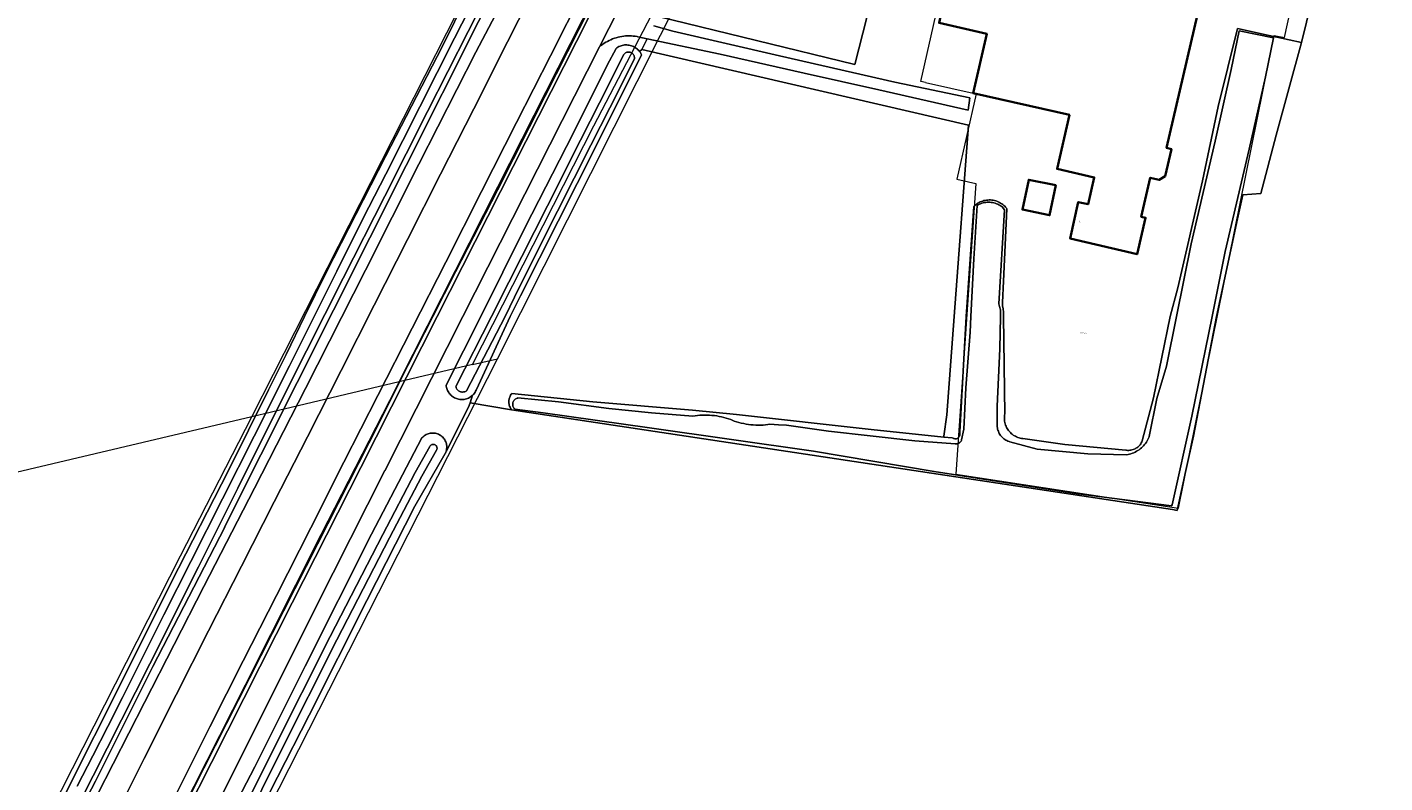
# Model space of a CAD drawing. Header units: metres. Extents: x 250001 to 257773, y 598992 to 609118.
# Tile 384 of 656: x 251707 to 251979, y 603407 to 603558. Entities that reach past the tile are written whole.
import ezdxf
from ezdxf.enums import TextEntityAlignment as Align
from ezdxf.lldxf.tags import DXFTag

# ---------------------------------------------------------------- set-up
doc = ezdxf.new("R2010")
doc.units = ezdxf.units.M
for name, color, linetype, lineweight in [('B-WE-GR-BOUWLAND-GV', 252, 'Continuous', 13), ('B-WE-GR-GRAS-GV', 252, 'Continuous', 13), ('B-WE-GR-GROENVOORZIENING-GV', 252, 'Continuous', 18), ('B-WE-KG-GRENS_PERCEEL-G', 150, 'KG-PERCEEL', 18), ('B-WE-KG-GRENS_PERCEEL-S', 150, 'Continuous', 25), ('B-WE-OG-BEBOUWING-GV', 1, 'Continuous', 35), ('B-WE-OG-BEBOUWING-T18', 7, 'Continuous', 18), ('B-WE-OG-TERREIN_ERF-GV', 7, 'Continuous', 18), ('B-WE-OG-WATER-GV', 252, 'Continuous', 18), ('B-WE-OG-WATER_SLOOT-GV', 252, 'Continuous', 18), ('B-WE-VH-VERHARDING_GESLOTEN-GV', 252, 'Continuous', 18), ('X-XX-AL-REFERENTIE-G', 7, 'Continuous', 18)]:
    doc.layers.add(name, color=color, linetype=linetype, lineweight=lineweight)
doc.styles.add('NLCS-ISO', font='NLCS-ISO.ttf')
doc.styles.add('NLCS-ISO-ANNOTATIEF-T18', font='NLCS-ISO.ttf', dxfattribs={"height": 1.8})
doc.styles.get("Standard").update_dxf_attribs({"font": 'NLCS-ISO.ttf'})
tags = doc.linetypes.add('KG-PERCEEL', pattern='A,5.5,-2,["P",Standard,S=1.8,R=0,X=-0.5,Y=-0.9],-2,5.5,-2,[5,NLCS.SHX,S=0.75,R=0,X=0,Y=0],-2', length=19).pattern_tags.tags
tags[6] = DXFTag(74, 10)

# ---------------------------------------------------------------- blocks, each defined once
blk = doc.blocks.new('SKG-PERCEELNUMMER-SO')
at = {"style": 'NLCS-ISO', "oblique": 10, "flags": 1}
blk.add_attdef('GEMEENTECODE', text='', height=1.8, dxfattribs=at).set_placement((0, 2.6), align=Align.MIDDLE_CENTER)
at = {"style": 'NLCS-ISO', "oblique": 10}
blk.add_attdef('SECTIE', text='', height=1.8, dxfattribs=at).set_placement((-0.5, 0), align=Align.MIDDLE_RIGHT)
blk.add_attdef('PERCEELNUMMER', text='', height=1.8, dxfattribs=at).set_placement((0.5, 0), align=Align.MIDDLE_LEFT)
blk = doc.blocks.new('BS2021-132-Xref-KAD-20210617')
at = {"layer": 'B-WE-KG-GRENS_PERCEEL-G', "flags": 128}
for points in [[(251781.795, 603486.894), (251801.537, 603525.951), (251825.731, 603573.807), (251843.053, 603607.883), (251852.205, 603626.217), (251853.06, 603628.126), (251856.1, 603634.396), (251863.697, 603648.49), (251896.053, 603712.704), (251913.765, 603747.75), (251941.814, 603802.979), (251969.198, 603856.882), (251992.777, 603903.69), (251999.106, 603915.728), (252002.983, 603923.461), (252013.486, 603944.369), (252024.807, 603967.019), (252028.789, 603974.885), (252031.616, 603980.499), (252032.996, 603983.119), (252037.238, 603991.43), (252041.808, 604000.452), (252057.528, 604031.472), (252125.94, 604166.638), (252172.811, 604258.347), (252175.002, 604262.775), (252193.195, 604297.797), (252219.959, 604349.097), (252248.093, 604401.883), (252267.857, 604438.101), (252277.49, 604455.814), (252282.078, 604463.93), (252282.753, 604465.25), (252296.491, 604490.087), (252305.698, 604506.39)], [(251752.291, 603479.917), (251795.67, 603565.359), (251830.07, 603633.605), (251834.303, 603641.962)], [(251796.428, 603490.355), (251820.732, 603538.182), (251841.353, 603577.805), (251861.164, 603617.427), (251868.823, 603630.921)], [(251801.431, 603491.538), (251852.783, 603593.503), (251869.233, 603625.216)], [(251887.158, 603546.848), (251886.182, 603547.067), (251901.621, 603615.233)], [(251956.96, 603556.264), (251959.034, 603555.815), (251963.798, 603577.827), (251971.462, 603613.023)], [(251897.19, 603526.637), (251893.184, 603468.391), (251937.781, 603461.623), (251956.96, 603556.264)], [(251887.158, 603546.848), (251897.295, 603544.553), (251893.428, 603527.485), (251897.19, 603526.637)], [(251612.431, 603119.862), (251619.823, 603134.344), (251710.362, 603312.415), (251755.721, 603401.648), (251801.431, 603491.538)], [(251796.428, 603490.355), (251781.795, 603486.894)], [(251796.428, 603490.355), (251801.431, 603491.538)], [(251495.144, 602894.028), (251500.977, 602909.116), (251504.018, 602916.594), (251504.021, 602916.616), (251509.613, 602930.066), (251510.174, 602931.587), (251511.063, 602933.785), (251516.748, 602947.839), (251528.269, 602975.434), (251533.968, 602988.506), (251535.183, 602991.178), (251539.131, 603000.394), (251540.1, 603002.655), (251543.516, 603010.134), (251559.652, 603045.7), (251568.963, 603065.501), (251602.305, 603133.177), (251632.148, 603192.022), (251656.934, 603240.917), (251675.356, 603277.344), (251702.014, 603329.704), (251705.096, 603335.938), (251717.943, 603361.282), (251733.062, 603390.831), (251751, 603426.266), (251766.171, 603456.369), (251779.917, 603483.178), (251781.795, 603486.894)], [(251781.795, 603486.894), (251756.197, 603480.841), (251752.291, 603479.917)], [(251752.291, 603479.917), (251649.645, 603455.645), (251593.17, 603442.59), (251593.033, 603443.588), (251581.04, 603440.81), (251540.04, 603430.43), (251490.61, 603418.61), (251489.303, 603418.027), (251488.97, 603418.75), (251443.08, 603407.7), (251433.852, 603405.401)], [(251488.511, 602945.24), (251492.068, 602953.989), (251509.631, 602988.869), (251528.425, 603032.641), (251567.287, 603114.817), (251610.057, 603200.357), (251688.149, 603354.057), (251738.003, 603452.044), (251752.291, 603479.917)]]:
    blk.add_lwpolyline(points, dxfattribs=at)
at = {"layer": 'B-WE-KG-GRENS_PERCEEL-S', "xscale": 0.2, "yscale": 0.2, "zscale": 0.2}
blk.add_blockref('SKG-PERCEELNUMMER-SO', (251918.611, 603496.653), dxfattribs=at).add_auto_attribs({'PERCEELNUMMER': '522', 'SECTIE': 'M'})
blk = doc.blocks.new('BS2021-132-Xref-BGT-GRIJS-20210617-aangepast')
at = {"layer": 'B-WE-GR-BOUWLAND-GV', "flags": 128}
for points in [[(251964.391, 603562.992), (251962.415, 603554.855), (251957.313, 603536.269), (251954.276, 603524.616), (251950.671, 603524.367), (251949.575, 603519.514), (251945.359, 603500), (251940.756, 603475.998), (251939.269, 603469.133), (251937.492, 603461.144), (251936.608, 603461.323), (251804.27, 603481.317), (251795.961, 603482.698), (251795.677, 603481.846), (251791.147, 603472.925), (251791.121, 603472.847), (251791.04, 603472.65), (251790.995, 603472.559), (251784.928, 603462.011), (251775.299, 603443.125), (251763.724, 603420.189), (251751.06, 603395.369)], [(251715.095, 603404.763), (251726.354, 603427.206), (251736.163, 603446.851), (251747.62, 603469.151), (251755.641, 603485.333), (251759.116, 603492.408), (251762.835, 603500), (251767.145, 603508.797), (251779.041, 603532.03), (251790.42, 603554.076), (251800.007, 603573.553), (251810.977, 603594.762), (251820.852, 603614.879), (251828.817, 603630.802), (251830.326, 603633.466), (251830.411, 603633.677), (251831.318, 603635.913), (251831.752, 603636.71), (251831.839, 603636.869), (251831.645, 603636.948), (251827.692, 603638.164), (251827.831, 603638.569), (251703.544, 603677.829)]]:
    blk.add_lwpolyline(points, dxfattribs=at)
at = {"layer": 'B-WE-GR-GRAS-GV', "flags": 128}
for points in [[(251718.24, 603398.151), (251730.786, 603422.703), (251742.7, 603445.897), (251752.818, 603465.604), (251762.999, 603485.57), (251775.044, 603509.28), (251785.686, 603530.47), (251797.148, 603552.918), (251808.237, 603574.111)], [(251834.008, 603631.522), (251746.834, 603457.825), (251746.838, 603457.819), (251732.44, 603429.882), (251721.01, 603406.935), (251711.139, 603388.157)]]:
    blk.add_lwpolyline(points, dxfattribs=at)
for points in [[(251879.398, 603575.583), (251863.699, 603578.951), (251850.573, 603582.144), (251847.711, 603582.909), (251846.758, 603582.998), (251846.123, 603582.86), (251845.669, 603582.587), (251843.905, 603579.904), (251841.193, 603574.632), (251839.295, 603570.906), (251836.087, 603564.452), (251833.645, 603560.043), (251873.01, 603550.438)], [(251895.756, 603538.318), (251830.365, 603553.435), (251829.913, 603553.012), (251829.921, 603553.002), (251830.052, 603552.811), (251830.169, 603552.612), (251830.273, 603552.405), (251830.312, 603552.317), (251817.433, 603526.594), (251806.089, 603504.098), (251804.012, 603500), (251797.238, 603485.358), (251797.18, 603485.219), (251797.082, 603485.018), (251796.969, 603484.825), (251796.843, 603484.639), (251796.703, 603484.464), (251796.552, 603484.298), (251796.466, 603484.216), (251795.961, 603482.698), (251804.27, 603481.317), (251804.155, 603481.484), (251804.05, 603481.662), (251803.96, 603481.849), (251803.885, 603482.042), (251803.824, 603482.24), (251803.779, 603482.442), (251803.749, 603482.647), (251803.736, 603482.853), (251803.739, 603483.06), (251803.757, 603483.267), (251803.841, 603483.672), (251803.907, 603483.868), (251803.987, 603484.059), (251804.082, 603484.243), (251804.191, 603484.419), (251804.313, 603484.586), (251820.522, 603482.898), (251840.499, 603481.219), (251849.308, 603480.376), (251876.278, 603477.351), (251890.81, 603475.837), (251890.834, 603476.003), (251891.411, 603480.277), (251892.887, 603500)]]:
    blk.add_lwpolyline(points, close=True, dxfattribs=at)
at = {"layer": 'B-WE-GR-GROENVOORZIENING-GV', "flags": 128}
for points in [[(251728.782, 603380.229), (251744.21, 603410.693), (251760.319, 603442.638), (251774.072, 603469.735), (251789.393, 603500), (251880.709, 603680.383), (251962.726, 603841.85)], [(251886.21, 603692.596), (251877.42, 603675.225), (251869.341, 603659.396), (251860.5, 603641.847), (251857.273, 603635.464), (251856.112, 603633.347), (251856.004, 603633.122), (251853.193, 603627.272), (251852.755, 603626.364), (251846.606, 603614.28), (251837.369, 603595.977), (251828.776, 603579.175), (251820.03, 603561.94), (251810.907, 603544.017), (251801.445, 603525.271), (251793.067, 603508.92), (251788.516, 603500), (251783.518, 603490.205), (251775.703, 603474.65), (251765.411, 603454.374), (251754.082, 603432.069), (251742.674, 603409.55), (251732.874, 603390.037)], [(251808.237, 603574.111), (251797.148, 603552.918), (251785.686, 603530.47), (251775.044, 603509.28), (251762.999, 603485.57), (251752.818, 603465.604), (251742.7, 603445.897), (251730.786, 603422.703), (251718.24, 603398.151)], [(251724.363, 603398.807), (251730.726, 603411.524), (251737.147, 603424.226), (251743.617, 603437.067), (251750.223, 603449.99), (251756.772, 603462.909), (251763.41, 603475.871), (251770.16, 603489.18), (251776.751, 603502.255), (251783.452, 603515.429), (251790.051, 603528.487), (251796.704, 603541.546), (251803.472, 603554.96), (251810.027, 603567.955), (251816.752, 603581.245), (251823.118, 603593.731), (251829.873, 603607.193), (251836.686, 603620.653), (251843.018, 603633.403), (251849.537, 603646.409), (251856.207, 603659.585), (251862.817, 603672.728), (251869.789, 603686.656)], [(251732.874, 603390.037), (251742.674, 603409.55), (251754.082, 603432.069), (251765.411, 603454.374), (251775.703, 603474.65), (251783.518, 603490.205), (251788.516, 603500), (251793.067, 603508.92), (251801.445, 603525.271), (251810.907, 603544.017), (251820.03, 603561.94), (251828.776, 603579.175), (251837.369, 603595.977), (251846.606, 603614.28), (251852.755, 603626.364), (251853.193, 603627.272), (251856.004, 603633.122), (251856.112, 603633.347), (251857.273, 603635.464), (251860.5, 603641.847), (251869.341, 603659.396), (251877.42, 603675.225), (251886.21, 603692.596)], [(251885.024, 603697.336), (251878.519, 603684.357), (251871.809, 603670.935), (251865.148, 603657.654), (251858.262, 603643.887), (251851.59, 603630.561), (251844.724, 603616.864), (251837.815, 603603.165), (251831.279, 603590.293), (251825.511, 603578.839), (251818.679, 603565.288), (251812.098, 603552.206), (251805.271, 603538.796), (251798.276, 603525.011), (251791.108, 603510.859), (251784.386, 603497.632), (251777.519, 603484.154), (251770.692, 603470.826), (251764.076, 603457.681), (251757.214, 603444.149), (251750.568, 603431.056), (251743.892, 603417.81), (251736.966, 603404.101)], [(251738.665, 603382.528), (251752.894, 603409.843), (251762.951, 603429.954), (251776.233, 603456.376), (251786.335, 603475.685), (251786.48, 603475.841), (251786.637, 603475.985), (251786.804, 603476.116), (251786.98, 603476.235), (251787.165, 603476.341), (251787.357, 603476.432), (251787.555, 603476.508), (251787.759, 603476.569), (251787.967, 603476.615), (251788.177, 603476.645), (251788.389, 603476.659), (251788.602, 603476.657), (251788.814, 603476.64), (251789.024, 603476.606), (251789.231, 603476.556), (251789.433, 603476.492), (251789.63, 603476.412), (251789.821, 603476.317), (251790.004, 603476.209), (251790.178, 603476.087), (251790.343, 603475.952), (251790.497, 603475.806), (251790.639, 603475.648), (251790.769, 603475.48), (251790.887, 603475.302), (251790.99, 603475.117), (251791.08, 603474.924), (251791.154, 603474.725), (251791.214, 603474.52), (251791.258, 603474.312), (251791.286, 603474.102), (251791.298, 603473.889), (251791.294, 603473.677), (251791.275, 603473.465), (251791.239, 603473.255), (251791.188, 603473.049), (251791.147, 603472.925), (251795.677, 603481.846), (251795.961, 603482.698), (251796.466, 603484.216), (251796.389, 603484.144), (251796.216, 603484.002), (251796.033, 603483.872), (251795.841, 603483.756), (251795.642, 603483.653), (251795.436, 603483.565), (251795.224, 603483.492), (251795.007, 603483.435), (251794.787, 603483.392), (251794.564, 603483.366), (251794.34, 603483.355), (251794.116, 603483.361), (251793.893, 603483.382), (251793.672, 603483.419), (251793.454, 603483.472), (251793.24, 603483.54), (251793.032, 603483.624), (251792.831, 603483.722), (251792.637, 603483.833), (251792.451, 603483.959), (251792.275, 603484.097), (251792.11, 603484.248), (251791.955, 603484.41), (251791.813, 603484.582), (251791.683, 603484.764), (251791.566, 603484.955), (251791.464, 603485.154), (251791.376, 603485.36), (251791.302, 603485.571), (251791.245, 603485.788), (251791.202, 603486.007), (251791.176, 603486.23), (251798.09, 603500), (251806.921, 603517.718), (251816.638, 603536.761), (251823.416, 603550.304), (251825.179, 603553.667), (251825.368, 603553.802), (251825.566, 603553.923), (251825.772, 603554.03), (251825.985, 603554.123), (251826.203, 603554.201), (251826.427, 603554.263), (251826.654, 603554.31), (251826.883, 603554.342), (251827.347, 603554.357), (251827.578, 603554.341), (251827.807, 603554.308), (251828.034, 603554.26), (251828.256, 603554.197), (251828.474, 603554.119), (251828.686, 603554.025), (251828.891, 603553.917), (251829.087, 603553.796), (251829.275, 603553.661), (251829.453, 603553.513), (251829.621, 603553.354), (251829.777, 603553.183), (251829.913, 603553.012), (251830.365, 603553.435), (251831.443, 603555.607), (251829.574, 603556.008), (251829.4, 603556.04), (251829.021, 603556.098), (251828.64, 603556.14), (251828.257, 603556.166), (251827.874, 603556.176), (251827.49, 603556.17), (251827.108, 603556.148), (251826.726, 603556.111), (251826.346, 603556.057), (251825.969, 603555.988), (251825.595, 603555.902), (251825.225, 603555.802), (251824.86, 603555.686), (251824.499, 603555.555), (251824.145, 603555.409), (251823.796, 603555.248), (251823.455, 603555.073), (251823.122, 603554.884), (251822.796, 603554.681), (251822.479, 603554.465), (251822.172, 603554.235), (251821.875, 603553.993), (251794.536, 603500), (251778.9, 603469.119), (251778.891, 603469.13), (251768.585, 603448.682), (251743.92, 603399.491)]]:
    blk.add_lwpolyline(points, dxfattribs=at)
at = {"layer": 'B-WE-OG-BEBOUWING-GV', "flags": 128}
for points in [[(251943.59, 603569.12), (251894.62, 603579.79), (251889.854, 603558.748), (251899.405, 603556.584), (251896.71, 603544.686), (251915.939, 603540.33), (251913.49, 603529.518), (251920.908, 603527.838), (251919.689, 603522.456), (251917.721, 603522.902), (251916.073, 603515.629), (251929.484, 603512.439), (251931.179, 603519.762), (251930.338, 603519.956), (251932.143, 603527.758), (251933.926, 603527.345), (251935.108, 603528.107), (251936.358, 603533.508), (251935.4, 603533.73)], [(251913.205, 603526.26), (251907.79, 603527.38), (251906.552, 603521.391), (251911.967, 603520.271)]]:
    blk.add_lwpolyline(points, close=True, dxfattribs=at)
at = {"layer": 'B-WE-OG-TERREIN_ERF-GV', "flags": 128}
for points in [[(251832.733, 603558.205), (251836.528, 603557.081), (251857.88, 603552.171), (251881.009, 603546.887), (251896.003, 603543.773), (251895.69, 603541.293), (251877.767, 603545.348), (251862.823, 603548.688), (251846.027, 603552.48), (251831.443, 603555.607), (251830.365, 603553.435), (251895.756, 603538.318), (251892.887, 603500), (251891.411, 603480.277), (251890.834, 603476.003), (251890.81, 603475.837), (251892.477, 603475.663), (251892.658, 603475.64), (251892.761, 603475.582), (251892.872, 603475.538), (251892.987, 603475.51), (251893.105, 603475.497), (251893.223, 603475.501), (251893.34, 603475.52), (251893.453, 603475.555), (251893.561, 603475.605), (251893.661, 603475.669), (251893.751, 603475.746), (251893.83, 603475.834), (251893.897, 603475.932), (251893.95, 603476.038), (251893.988, 603476.15), (251894.011, 603476.267), (251894.018, 603476.385), (251894.009, 603476.503), (251894.025, 603476.889), (251895.293, 603500), (251896.799, 603522.007), (251896.99, 603522.19), (251897.192, 603522.361), (251897.404, 603522.52), (251897.625, 603522.666), (251897.854, 603522.798), (251898.091, 603522.916), (251898.335, 603523.019), (251898.584, 603523.108), (251898.839, 603523.181), (251899.097, 603523.239), (251899.359, 603523.281), (251899.622, 603523.307), (251899.887, 603523.317), (251900.151, 603523.311), (251900.415, 603523.29), (251900.677, 603523.252), (251900.937, 603523.199), (251901.192, 603523.13), (251901.443, 603523.046), (251901.689, 603522.946), (251901.928, 603522.832), (251902.159, 603522.704), (251902.383, 603522.563), (251902.598, 603522.407), (251902.802, 603522.24), (251902.997, 603522.06), (251903.18, 603521.869), (251903.351, 603521.667), (251903.427, 603521.568), (251902.734, 603507.04), (251902.562, 603502.818), (251902.564, 603502.047), (251902.701, 603501.593), (251902.748, 603500.776), (251902.729, 603500), (251902.998, 603480.451), (251902.97, 603480.287), (251902.938, 603480.032), (251902.923, 603479.775), (251902.924, 603479.518), (251902.941, 603479.262), (251902.973, 603479.007), (251903.022, 603478.755), (251903.086, 603478.506), (251903.166, 603478.262), (251903.26, 603478.023), (251903.369, 603477.791), (251903.493, 603477.565), (251903.63, 603477.348), (251903.78, 603477.14), (251903.944, 603476.942), (251904.119, 603476.754), (251904.305, 603476.577), (251904.503, 603476.412), (251904.71, 603476.26), (251904.926, 603476.121), (251905.15, 603475.996), (251905.382, 603475.885), (251905.62, 603475.789), (251905.863, 603475.708), (251906.112, 603475.642), (251906.364, 603475.591), (251906.618, 603475.557), (251914.996, 603474.35), (251927.255, 603473.22), (251927.385, 603473.201), (251927.602, 603473.182), (251927.821, 603473.179), (251928.038, 603473.192), (251928.254, 603473.221), (251928.468, 603473.266), (251928.677, 603473.326), (251928.882, 603473.402), (251929.08, 603473.492), (251929.272, 603473.597), (251929.455, 603473.715), (251929.629, 603473.846), (251929.793, 603473.99), (251929.946, 603474.146), (251930.087, 603474.312), (251930.215, 603474.488), (251930.331, 603474.673), (251930.432, 603474.866), (251930.519, 603475.066), (251932.746, 603483.719), (251936.114, 603500), (251937.63, 603505.716), (251942.592, 603527.128), (251945.753, 603542.054), (251949.606, 603557.626), (251955.925, 603556.213), (251957.478, 603555.888), (251962.415, 603554.855), (251964.391, 603562.992)], [(251879.398, 603575.583), (251873.01, 603550.438), (251833.645, 603560.043)]]:
    blk.add_lwpolyline(points, dxfattribs=at)
for points in [[(251896.71, 603544.686), (251899.405, 603556.584), (251889.854, 603558.748), (251894.62, 603579.79), (251943.59, 603569.12), (251935.4, 603533.73), (251936.358, 603533.508), (251935.108, 603528.107), (251933.926, 603527.345), (251932.143, 603527.758), (251930.338, 603519.956), (251931.179, 603519.762), (251929.484, 603512.439), (251916.073, 603515.629), (251917.721, 603522.902), (251919.689, 603522.456), (251920.908, 603527.838), (251913.49, 603529.518), (251915.939, 603540.33)], [(251911.967, 603520.271), (251906.552, 603521.391), (251907.79, 603527.38), (251913.205, 603526.26)]]:
    blk.add_lwpolyline(points, close=True, dxfattribs=at)
at = {"layer": 'B-WE-OG-WATER-GV', "flags": 128}
blk.add_lwpolyline([(251956.799, 603555.783), (251949.945, 603557.206), (251948.334, 603549.449), (251945.128, 603535.058), (251940.31, 603514.519), (251937.391, 603500), (251935.373, 603490.035), (251933.413, 603483.562), (251931.932, 603475.933), (251931.922, 603475.906), (251931.803, 603475.627), (251931.67, 603475.354), (251931.523, 603475.089), (251931.362, 603474.832), (251931.188, 603474.583), (251931.001, 603474.344), (251930.801, 603474.115), (251930.59, 603473.898), (251930.368, 603473.691), (251930.135, 603473.497), (251929.892, 603473.315), (251929.64, 603473.146), (251929.379, 603472.991), (251929.111, 603472.849), (251928.835, 603472.722), (251928.553, 603472.61), (251928.266, 603472.513), (251927.973, 603472.431), (251927.677, 603472.364), (251927.378, 603472.313), (251919.615, 603472.5), (251909.468, 603473.43), (251904.017, 603474.916), (251903.856, 603474.965), (251903.635, 603475.046), (251903.421, 603475.142), (251903.214, 603475.252), (251903.014, 603475.376), (251902.824, 603475.513), (251902.643, 603475.663), (251902.473, 603475.825), (251902.315, 603475.998), (251902.168, 603476.182), (251902.034, 603476.375), (251901.914, 603476.576), (251901.808, 603476.786), (251901.716, 603477.002), (251901.64, 603477.224), (251901.578, 603477.451), (251901.532, 603477.681), (251901.502, 603477.914), (251901.488, 603478.148), (251901.49, 603478.383), (251901.481, 603482.06), (251902.023, 603493.531), (251902.145, 603500), (251902.124, 603501.298), (251901.941, 603501.978), (251901.804, 603502.523), (251902.941, 603521.318), (251902.486, 603521.953), (251902.297, 603522.086), (251902.069, 603522.23), (251901.832, 603522.359), (251901.589, 603522.474), (251901.339, 603522.575), (251901.084, 603522.66), (251900.823, 603522.731), (251900.56, 603522.785), (251900.293, 603522.824), (251900.025, 603522.847), (251899.755, 603522.854), (251899.486, 603522.845), (251899.218, 603522.821), (251898.951, 603522.78), (251898.688, 603522.723), (251898.429, 603522.651), (251898.174, 603522.564), (251897.924, 603522.462), (251897.682, 603522.345), (251897.446, 603522.214), (251897.403, 603521.169), (251896.835, 603511.545), (251896.18, 603500), (251896.062, 603496.839), (251895.229, 603485.689), (251894.819, 603477.415), (251894.37, 603475.295), (251894.366, 603475.282), (251894.313, 603475.153), (251894.247, 603475.032), (251894.167, 603474.92), (251894.074, 603474.817), (251893.971, 603474.726), (251893.857, 603474.647), (251893.735, 603474.582), (251893.606, 603474.531), (251893.473, 603474.496), (251893.336, 603474.476), (251893.198, 603474.472), (251893.06, 603474.485), (251885.018, 603475.125), (251876.062, 603476.063), (251867.685, 603477.053), (251859.283, 603478.219), (251857.719, 603478.317), (251856.004, 603478.414), (251855.575, 603478.353), (251855.092, 603478.299), (251854.607, 603478.262), (251854.121, 603478.241), (251853.635, 603478.235), (251853.149, 603478.246), (251852.664, 603478.272), (251852.179, 603478.315), (251851.696, 603478.373), (251851.216, 603478.448), (251850.738, 603478.538), (251850.264, 603478.643), (251849.793, 603478.765), (251849.326, 603478.901), (251848.864, 603479.053), (251848.595, 603479.166), (251848.145, 603479.341), (251847.689, 603479.501), (251847.228, 603479.645), (251846.763, 603479.775), (251846.294, 603479.888), (251845.821, 603479.987), (251845.345, 603480.069), (251844.867, 603480.136), (251844.387, 603480.187), (251843.905, 603480.221), (251843.422, 603480.24), (251842.94, 603480.243), (251842.457, 603480.23), (251841.975, 603480.201), (251841.494, 603480.156), (251841.015, 603480.095), (251840.538, 603480.018), (251832.289, 603480.706), (251823.736, 603481.569), (251813.644, 603482.908), (251805.545, 603483.672), (251805.523, 603483.668), (251805.385, 603483.632), (251805.252, 603483.582), (251805.125, 603483.517), (251805.006, 603483.438), (251804.897, 603483.346), (251804.799, 603483.243), (251804.713, 603483.129), (251804.64, 603483.006), (251804.581, 603482.876), (251804.538, 603482.741), (251804.51, 603482.601), (251804.497, 603482.459), (251804.501, 603482.316), (251804.52, 603482.175), (251804.556, 603482.037), (251804.606, 603481.904), (251804.671, 603481.777), (251804.75, 603481.658), (251804.842, 603481.549), (251804.945, 603481.451), (251810.592, 603480.711), (251831.884, 603477.665), (251864.721, 603473.056), (251888.859, 603468.929), (251917.682, 603464.478), (251936.38, 603462.095), (251936.505, 603462.304), (251940.437, 603480.002), (251944.532, 603500), (251947.15, 603513.029), (251951.952, 603533.497), (251955.177, 603547.976)], close=True, dxfattribs=at)
at = {"layer": 'B-WE-OG-WATER_SLOOT-GV', "flags": 128}
for points in [[(251711.139, 603388.157), (251721.01, 603406.935), (251732.44, 603429.882), (251746.838, 603457.819), (251746.834, 603457.825), (251834.008, 603631.522)], [(251800.007, 603573.553), (251790.42, 603554.076), (251779.041, 603532.03), (251767.145, 603508.797), (251762.835, 603500), (251759.116, 603492.408), (251755.641, 603485.333), (251747.62, 603469.151), (251736.163, 603446.851), (251726.354, 603427.206), (251715.095, 603404.763)], [(251717.322, 603405.957), (251720.435, 603412.009), (251723.452, 603417.921), (251726.373, 603423.693), (251729.199, 603429.325), (251734.688, 603440.283), (251740.039, 603450.909), (251752.758, 603476.045), (251759.842, 603490.098), (251766.221, 603502.905), (251769.284, 603509.074), (251772.448, 603515.395), (251775.712, 603521.868), (251779.077, 603528.494), (251785.938, 603541.991), (251792.864, 603555.677), (251800.056, 603569.891)], [(251803.501, 603572.757), (251795.589, 603557.041), (251787.471, 603541.016), (251778.868, 603524.085), (251770.532, 603507.647), (251763.215, 603493.101), (251756.376, 603479.427), (251749.472, 603465.601), (251741.594, 603449.865), (251731.833, 603430.455), (251717.666, 603402.324)], [(251717.666, 603402.324), (251731.833, 603430.455), (251741.594, 603449.865), (251749.472, 603465.601), (251756.376, 603479.427), (251763.215, 603493.101), (251770.532, 603507.647), (251778.868, 603524.085), (251787.471, 603541.016), (251795.589, 603557.041), (251803.501, 603572.757)], [(251800.056, 603569.891), (251792.864, 603555.677), (251785.938, 603541.991), (251779.077, 603528.494), (251775.712, 603521.868), (251772.448, 603515.395), (251769.284, 603509.074), (251766.221, 603502.905), (251759.842, 603490.098), (251752.758, 603476.045), (251740.039, 603450.909), (251734.688, 603440.283), (251729.199, 603429.325), (251726.373, 603423.693), (251723.452, 603417.921), (251720.435, 603412.009), (251717.322, 603405.957)], [(251751.06, 603395.369), (251763.724, 603420.189), (251775.299, 603443.125), (251784.928, 603462.011), (251790.995, 603472.559), (251791.04, 603472.65), (251791.121, 603472.847), (251791.147, 603472.925), (251791.188, 603473.049), (251791.239, 603473.255), (251791.275, 603473.465), (251791.294, 603473.677), (251791.298, 603473.889), (251791.286, 603474.102), (251791.258, 603474.312), (251791.214, 603474.52), (251791.154, 603474.725), (251791.08, 603474.924), (251790.99, 603475.117), (251790.887, 603475.302), (251790.769, 603475.48), (251790.639, 603475.648), (251790.497, 603475.806), (251790.343, 603475.952), (251790.178, 603476.087), (251790.004, 603476.209), (251789.821, 603476.317), (251789.63, 603476.412), (251789.433, 603476.492), (251789.231, 603476.556), (251789.024, 603476.606), (251788.814, 603476.64), (251788.602, 603476.657), (251788.389, 603476.659), (251788.177, 603476.645), (251787.967, 603476.615), (251787.759, 603476.569), (251787.555, 603476.508), (251787.357, 603476.432), (251787.165, 603476.341), (251786.98, 603476.235), (251786.804, 603476.116), (251786.637, 603475.985), (251786.48, 603475.841), (251786.335, 603475.685), (251776.233, 603456.376), (251762.951, 603429.954), (251752.894, 603409.843), (251738.665, 603382.528)], [(251745.703, 603391.434), (251756.571, 603413.24), (251767.985, 603435.906), (251778.531, 603456.35), (251784.968, 603468.725), (251787.934, 603473.983), (251787.991, 603474.076), (251788.061, 603474.16), (251788.142, 603474.234), (251788.234, 603474.294), (251788.333, 603474.34), (251788.438, 603474.372), (251788.546, 603474.388), (251788.656, 603474.388), (251788.764, 603474.372), (251788.869, 603474.341), (251788.968, 603474.294), (251789.059, 603474.234), (251789.141, 603474.161), (251789.211, 603474.077), (251789.268, 603473.983), (251789.311, 603473.883), (251789.339, 603473.777), (251789.351, 603473.668), (251789.347, 603473.558), (251789.328, 603473.451), (251789.292, 603473.347), (251789.242, 603473.249), (251789.24, 603473.246), (251786.287, 603468.01), (251779.863, 603455.66), (251769.322, 603435.225), (251757.912, 603412.568), (251747.042, 603390.758)], [(251747.042, 603390.758), (251757.912, 603412.568), (251769.322, 603435.225), (251779.863, 603455.66), (251786.287, 603468.01), (251789.24, 603473.246), (251789.242, 603473.249), (251789.292, 603473.347), (251789.328, 603473.451), (251789.347, 603473.558), (251789.351, 603473.668), (251789.339, 603473.777), (251789.311, 603473.883), (251789.268, 603473.983), (251789.211, 603474.077), (251789.141, 603474.161), (251789.059, 603474.234), (251788.968, 603474.294), (251788.869, 603474.341), (251788.764, 603474.372), (251788.656, 603474.388), (251788.546, 603474.388), (251788.438, 603474.372), (251788.333, 603474.34), (251788.234, 603474.294), (251788.142, 603474.234), (251788.061, 603474.16), (251787.991, 603474.076), (251787.934, 603473.983), (251784.968, 603468.725), (251778.531, 603456.35), (251767.985, 603435.906), (251756.571, 603413.24), (251745.703, 603391.434)]]:
    blk.add_lwpolyline(points, dxfattribs=at)
for points in [[(251949.606, 603557.626), (251945.753, 603542.054), (251942.592, 603527.128), (251937.63, 603505.716), (251936.114, 603500), (251932.746, 603483.719), (251930.519, 603475.066), (251930.432, 603474.866), (251930.331, 603474.673), (251930.215, 603474.488), (251930.087, 603474.312), (251929.946, 603474.146), (251929.793, 603473.99), (251929.629, 603473.846), (251929.455, 603473.715), (251929.272, 603473.597), (251929.08, 603473.492), (251928.882, 603473.402), (251928.677, 603473.326), (251928.468, 603473.266), (251928.254, 603473.221), (251928.038, 603473.192), (251927.821, 603473.179), (251927.602, 603473.182), (251927.385, 603473.201), (251927.255, 603473.22), (251914.996, 603474.35), (251906.618, 603475.557), (251906.364, 603475.591), (251906.112, 603475.642), (251905.863, 603475.708), (251905.62, 603475.789), (251905.382, 603475.885), (251905.15, 603475.996), (251904.926, 603476.121), (251904.71, 603476.26), (251904.503, 603476.412), (251904.305, 603476.577), (251904.119, 603476.754), (251903.944, 603476.942), (251903.78, 603477.14), (251903.63, 603477.348), (251903.493, 603477.565), (251903.369, 603477.791), (251903.26, 603478.023), (251903.166, 603478.262), (251903.086, 603478.506), (251903.022, 603478.755), (251902.973, 603479.007), (251902.941, 603479.262), (251902.924, 603479.518), (251902.923, 603479.775), (251902.938, 603480.032), (251902.97, 603480.287), (251902.998, 603480.451), (251902.729, 603500), (251902.748, 603500.776), (251902.701, 603501.593), (251902.564, 603502.047), (251902.562, 603502.818), (251902.734, 603507.04), (251903.427, 603521.568), (251903.351, 603521.667), (251903.18, 603521.869), (251902.997, 603522.06), (251902.802, 603522.24), (251902.598, 603522.407), (251902.383, 603522.563), (251902.159, 603522.704), (251901.928, 603522.832), (251901.689, 603522.946), (251901.443, 603523.046), (251901.192, 603523.13), (251900.937, 603523.199), (251900.677, 603523.252), (251900.415, 603523.29), (251900.151, 603523.311), (251899.887, 603523.317), (251899.622, 603523.307), (251899.359, 603523.281), (251899.097, 603523.239), (251898.839, 603523.181), (251898.584, 603523.108), (251898.335, 603523.019), (251898.091, 603522.916), (251897.854, 603522.798), (251897.625, 603522.666), (251897.404, 603522.52), (251897.192, 603522.361), (251896.99, 603522.19), (251896.799, 603522.007), (251895.293, 603500), (251894.025, 603476.889), (251894.009, 603476.503), (251894.018, 603476.385), (251894.011, 603476.267), (251893.988, 603476.15), (251893.95, 603476.038), (251893.897, 603475.932), (251893.83, 603475.834), (251893.751, 603475.746), (251893.661, 603475.669), (251893.561, 603475.605), (251893.453, 603475.555), (251893.34, 603475.52), (251893.223, 603475.501), (251893.105, 603475.497), (251892.987, 603475.51), (251892.872, 603475.538), (251892.761, 603475.582), (251892.658, 603475.64), (251892.477, 603475.663), (251890.81, 603475.837), (251876.278, 603477.351), (251849.308, 603480.376), (251840.499, 603481.219), (251820.522, 603482.898), (251804.313, 603484.586), (251804.191, 603484.419), (251804.082, 603484.243), (251803.987, 603484.059), (251803.907, 603483.868), (251803.841, 603483.672), (251803.757, 603483.267), (251803.739, 603483.06), (251803.736, 603482.853), (251803.749, 603482.647), (251803.779, 603482.442), (251803.824, 603482.24), (251803.885, 603482.042), (251803.96, 603481.849), (251804.05, 603481.662), (251804.155, 603481.484), (251804.27, 603481.317), (251936.608, 603461.323), (251937.492, 603461.144), (251939.269, 603469.133), (251940.756, 603475.998), (251945.359, 603500), (251949.575, 603519.514), (251950.671, 603524.367), (251954.276, 603524.616), (251957.313, 603536.269), (251962.415, 603554.855), (251957.478, 603555.888), (251955.925, 603556.213)], [(251929.892, 603473.315), (251930.135, 603473.497), (251930.368, 603473.691), (251930.59, 603473.898), (251930.801, 603474.115), (251931.001, 603474.344), (251931.188, 603474.583), (251931.362, 603474.832), (251931.523, 603475.089), (251931.67, 603475.354), (251931.803, 603475.627), (251931.922, 603475.906), (251931.932, 603475.933), (251933.413, 603483.562), (251935.373, 603490.035), (251937.391, 603500), (251940.31, 603514.519), (251945.128, 603535.058), (251948.334, 603549.449), (251949.945, 603557.206), (251956.799, 603555.783), (251955.177, 603547.976), (251951.952, 603533.497), (251947.15, 603513.029), (251944.532, 603500), (251940.437, 603480.002), (251936.505, 603462.304), (251936.38, 603462.095), (251917.682, 603464.478), (251888.859, 603468.929), (251864.721, 603473.056), (251831.884, 603477.665), (251810.592, 603480.711), (251804.945, 603481.451), (251804.842, 603481.549), (251804.75, 603481.658), (251804.671, 603481.777), (251804.606, 603481.904), (251804.556, 603482.037), (251804.52, 603482.175), (251804.501, 603482.316), (251804.497, 603482.459), (251804.51, 603482.601), (251804.538, 603482.741), (251804.581, 603482.876), (251804.64, 603483.006), (251804.713, 603483.129), (251804.799, 603483.243), (251804.897, 603483.346), (251805.006, 603483.438), (251805.125, 603483.517), (251805.252, 603483.582), (251805.385, 603483.632), (251805.523, 603483.668), (251805.545, 603483.672), (251813.644, 603482.908), (251823.736, 603481.569), (251832.289, 603480.706), (251840.538, 603480.018), (251841.015, 603480.095), (251841.494, 603480.156), (251841.975, 603480.201), (251842.457, 603480.23), (251842.94, 603480.243), (251843.422, 603480.24), (251843.905, 603480.221), (251844.387, 603480.187), (251844.867, 603480.136), (251845.345, 603480.069), (251845.821, 603479.987), (251846.294, 603479.888), (251846.763, 603479.775), (251847.228, 603479.645), (251847.689, 603479.501), (251848.145, 603479.341), (251848.595, 603479.166), (251848.864, 603479.053), (251849.326, 603478.901), (251849.793, 603478.765), (251850.264, 603478.643), (251850.738, 603478.538), (251851.216, 603478.448), (251851.696, 603478.373), (251852.179, 603478.315), (251852.664, 603478.272), (251853.149, 603478.246), (251853.635, 603478.235), (251854.121, 603478.241), (251854.607, 603478.262), (251855.092, 603478.299), (251855.575, 603478.353), (251856.004, 603478.414), (251857.719, 603478.317), (251859.283, 603478.219), (251867.685, 603477.053), (251876.062, 603476.063), (251885.018, 603475.125), (251893.06, 603474.485), (251893.198, 603474.472), (251893.336, 603474.476), (251893.473, 603474.496), (251893.606, 603474.531), (251893.735, 603474.582), (251893.857, 603474.647), (251893.971, 603474.726), (251894.074, 603474.817), (251894.167, 603474.92), (251894.247, 603475.032), (251894.313, 603475.153), (251894.366, 603475.282), (251894.37, 603475.295), (251894.819, 603477.415), (251895.229, 603485.689), (251896.062, 603496.839), (251896.18, 603500), (251896.835, 603511.545), (251897.403, 603521.169), (251897.446, 603522.214), (251897.682, 603522.345), (251897.924, 603522.462), (251898.174, 603522.564), (251898.429, 603522.651), (251898.688, 603522.723), (251898.951, 603522.78), (251899.218, 603522.821), (251899.486, 603522.845), (251899.755, 603522.854), (251900.025, 603522.847), (251900.293, 603522.824), (251900.56, 603522.785), (251900.823, 603522.731), (251901.084, 603522.66), (251901.339, 603522.575), (251901.589, 603522.474), (251901.832, 603522.359), (251902.069, 603522.23), (251902.297, 603522.086), (251902.486, 603521.953), (251902.941, 603521.318), (251901.804, 603502.523), (251901.941, 603501.978), (251902.124, 603501.298), (251902.145, 603500), (251902.023, 603493.531), (251901.481, 603482.06), (251901.49, 603478.383), (251901.488, 603478.148), (251901.502, 603477.914), (251901.532, 603477.681), (251901.578, 603477.451), (251901.64, 603477.224), (251901.716, 603477.002), (251901.808, 603476.786), (251901.914, 603476.576), (251902.034, 603476.375), (251902.168, 603476.182), (251902.315, 603475.998), (251902.473, 603475.825), (251902.643, 603475.663), (251902.824, 603475.513), (251903.014, 603475.376), (251903.214, 603475.252), (251903.421, 603475.142), (251903.635, 603475.046), (251903.856, 603474.965), (251904.017, 603474.916), (251909.468, 603473.43), (251919.615, 603472.5), (251927.378, 603472.313), (251927.677, 603472.364), (251927.973, 603472.431), (251928.266, 603472.513), (251928.553, 603472.61), (251928.835, 603472.722), (251929.111, 603472.849), (251929.379, 603472.991), (251929.64, 603473.146)], [(251827.578, 603554.341), (251827.347, 603554.357), (251826.883, 603554.342), (251826.654, 603554.31), (251826.427, 603554.263), (251826.203, 603554.201), (251825.985, 603554.123), (251825.772, 603554.03), (251825.566, 603553.923), (251825.368, 603553.802), (251825.179, 603553.667), (251823.416, 603550.304), (251816.638, 603536.761), (251806.921, 603517.718), (251798.09, 603500), (251791.176, 603486.23), (251791.202, 603486.007), (251791.245, 603485.788), (251791.302, 603485.571), (251791.376, 603485.36), (251791.464, 603485.154), (251791.566, 603484.955), (251791.683, 603484.764), (251791.813, 603484.582), (251791.955, 603484.41), (251792.11, 603484.248), (251792.275, 603484.097), (251792.451, 603483.959), (251792.637, 603483.833), (251792.831, 603483.722), (251793.032, 603483.624), (251793.24, 603483.54), (251793.454, 603483.472), (251793.672, 603483.419), (251793.893, 603483.382), (251794.116, 603483.361), (251794.34, 603483.355), (251794.564, 603483.366), (251794.787, 603483.392), (251795.007, 603483.435), (251795.224, 603483.492), (251795.436, 603483.565), (251795.642, 603483.653), (251795.841, 603483.756), (251796.033, 603483.872), (251796.216, 603484.002), (251796.389, 603484.144), (251796.466, 603484.216), (251796.552, 603484.298), (251796.703, 603484.464), (251796.843, 603484.639), (251796.969, 603484.825), (251797.082, 603485.018), (251797.18, 603485.219), (251797.238, 603485.358), (251804.012, 603500), (251806.089, 603504.098), (251817.433, 603526.594), (251830.312, 603552.317), (251830.273, 603552.405), (251830.169, 603552.612), (251830.052, 603552.811), (251829.921, 603553.002), (251829.913, 603553.012), (251829.777, 603553.183), (251829.621, 603553.354), (251829.453, 603553.513), (251829.275, 603553.661), (251829.087, 603553.796), (251828.891, 603553.917), (251828.686, 603554.025), (251828.474, 603554.119), (251828.256, 603554.197), (251828.034, 603554.26), (251827.807, 603554.308)], [(251827.62, 603552.925), (251827.757, 603552.926), (251827.893, 603552.91), (251828.026, 603552.879), (251828.155, 603552.832), (251828.277, 603552.771), (251828.391, 603552.696), (251828.496, 603552.608), (251828.59, 603552.509), (251828.672, 603552.399), (251828.74, 603552.28), (251828.794, 603552.155), (251828.833, 603552.023), (251828.857, 603551.889), (251828.864, 603551.752), (251828.858, 603551.64), (251825.871, 603545.541), (251820.129, 603534.264), (251813.488, 603521.089), (251805.803, 603505.814), (251803.002, 603500), (251795.232, 603485.091), (251795.184, 603485.061), (251795.054, 603484.991), (251794.917, 603484.935), (251794.775, 603484.895), (251794.629, 603484.87), (251794.481, 603484.861), (251794.334, 603484.868), (251794.188, 603484.891), (251794.045, 603484.93), (251793.907, 603484.984), (251793.776, 603485.052), (251793.653, 603485.134), (251793.54, 603485.229), (251793.438, 603485.336), (251793.347, 603485.453), (251793.27, 603485.579), (251793.207, 603485.713), (251793.159, 603485.852), (251793.126, 603485.996), (251800.259, 603500), (251803.751, 603506.854), (251811.434, 603522.124), (251818.077, 603535.303), (251823.817, 603546.574), (251826.709, 603552.391), (251826.79, 603552.502), (251826.883, 603552.602), (251826.987, 603552.691), (251827.101, 603552.767), (251827.223, 603552.829), (251827.351, 603552.876), (251827.484, 603552.909)], [(251813.488, 603521.089), (251820.129, 603534.264), (251825.871, 603545.541), (251828.858, 603551.64), (251828.864, 603551.752), (251828.857, 603551.889), (251828.833, 603552.023), (251828.794, 603552.155), (251828.74, 603552.28), (251828.672, 603552.399), (251828.59, 603552.509), (251828.496, 603552.608), (251828.391, 603552.696), (251828.277, 603552.771), (251828.155, 603552.832), (251828.026, 603552.879), (251827.893, 603552.91), (251827.757, 603552.926), (251827.62, 603552.925), (251827.484, 603552.909), (251827.351, 603552.876), (251827.223, 603552.829), (251827.101, 603552.767), (251826.987, 603552.691), (251826.883, 603552.602), (251826.79, 603552.502), (251826.709, 603552.391), (251823.817, 603546.574), (251818.077, 603535.303), (251811.434, 603522.124), (251803.751, 603506.854), (251800.259, 603500), (251793.126, 603485.996), (251793.159, 603485.852), (251793.207, 603485.713), (251793.27, 603485.579), (251793.347, 603485.453), (251793.438, 603485.336), (251793.54, 603485.229), (251793.653, 603485.134), (251793.776, 603485.052), (251793.907, 603484.984), (251794.045, 603484.93), (251794.188, 603484.891), (251794.334, 603484.868), (251794.481, 603484.861), (251794.629, 603484.87), (251794.775, 603484.895), (251794.917, 603484.935), (251795.054, 603484.991), (251795.184, 603485.061), (251795.232, 603485.091), (251803.002, 603500), (251805.803, 603505.814)]]:
    blk.add_lwpolyline(points, close=True, dxfattribs=at)
at = {"layer": 'B-WE-VH-VERHARDING_GESLOTEN-GV', "flags": 128}
for points in [[(251962.726, 603841.85), (251880.709, 603680.383), (251789.393, 603500), (251774.072, 603469.735), (251760.319, 603442.638), (251744.21, 603410.693), (251728.782, 603380.229)], [(251743.92, 603399.491), (251768.585, 603448.682), (251778.891, 603469.13), (251778.9, 603469.119), (251794.536, 603500), (251821.875, 603553.993), (251827.396, 603564.898), (251836.515, 603582.908), (251856.455, 603622.34), (251863.294, 603635.863), (251898.092, 603704.677)], [(251736.966, 603404.101), (251743.892, 603417.81), (251750.568, 603431.056), (251757.214, 603444.149), (251764.076, 603457.681), (251770.692, 603470.826), (251777.519, 603484.154), (251784.386, 603497.632), (251791.108, 603510.859), (251798.276, 603525.011), (251805.271, 603538.796), (251812.098, 603552.206), (251818.679, 603565.288), (251825.511, 603578.839), (251831.279, 603590.293), (251837.815, 603603.165), (251844.724, 603616.864), (251851.59, 603630.561), (251858.262, 603643.887), (251865.148, 603657.654), (251871.809, 603670.935), (251878.519, 603684.357), (251885.024, 603697.336)], [(251869.789, 603686.656), (251862.817, 603672.728), (251856.207, 603659.585), (251849.537, 603646.409), (251843.018, 603633.403), (251836.686, 603620.653), (251829.873, 603607.193), (251823.118, 603593.731), (251816.752, 603581.245), (251810.027, 603567.955), (251803.472, 603554.96), (251796.704, 603541.546), (251790.051, 603528.487), (251783.452, 603515.429), (251776.751, 603502.255), (251770.16, 603489.18), (251763.41, 603475.871), (251756.772, 603462.909), (251750.223, 603449.99), (251743.617, 603437.067), (251737.147, 603424.226), (251730.726, 603411.524), (251724.363, 603398.807)], [(251827.396, 603564.898), (251821.875, 603553.993), (251822.172, 603554.235), (251822.479, 603554.465), (251822.796, 603554.681), (251823.122, 603554.884), (251823.455, 603555.073), (251823.796, 603555.248), (251824.145, 603555.409), (251824.499, 603555.555), (251824.86, 603555.686), (251825.225, 603555.802), (251825.595, 603555.902), (251825.969, 603555.988), (251826.346, 603556.057), (251826.726, 603556.111), (251827.108, 603556.148), (251827.49, 603556.17), (251827.874, 603556.176), (251828.257, 603556.166), (251828.64, 603556.14), (251829.021, 603556.098), (251829.4, 603556.04), (251829.574, 603556.008), (251831.443, 603555.607), (251846.027, 603552.48), (251862.823, 603548.688), (251877.767, 603545.348), (251895.69, 603541.293), (251896.003, 603543.773), (251881.009, 603546.887), (251857.88, 603552.171), (251836.528, 603557.081), (251832.733, 603558.205)]]:
    blk.add_lwpolyline(points, dxfattribs=at)
at = {"layer": 'B-WE-OG-BEBOUWING-T18', "style": 'NLCS-ISO-ANNOTATIEF-T18'}
blk.add_text('4', height=0.36, rotation=347, dxfattribs=at).set_placement((251918, 603519), align=Align.MIDDLE)

msp = doc.modelspace()

# ---------------------------------------------------------------- block references
at = {"layer": 'X-XX-AL-REFERENTIE-G'}
for name in ['BS2021-132-Xref-BGT-GRIJS-20210617-aangepast', 'BS2021-132-Xref-KAD-20210617']:
    msp.add_blockref(name, (0, 0), dxfattribs=at)

doc.saveas('drawing.dxf')
